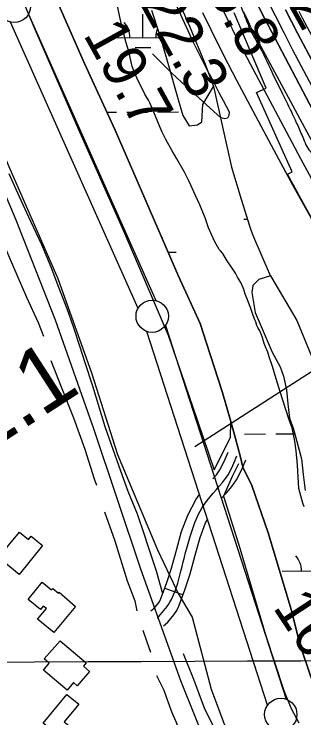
# Model space of a CAD drawing. Extents: x 3424494 to 3462436, y 522220 to 547718.
# Drawn here: x 3439589 to 3440037, y 539692 to 540782 of the extents above; entities that cross this region are included whole.
import ezdxf

# ---------------------------------------------------------------- set-up
doc = ezdxf.new("R2010")
doc.units = 0
for name, color, linetype in [('V-BLDG-OTLN', 7, 'Continuous'), ('V-FLOD-BASE', 7, 'Continuous'), ('V-GRID-MAJR', 7, 'Continuous'), ('V-LEVE-TOET', 7, 'Continuous'), ('V-RIVR-EDGE', 7, 'Continuous'), ('V-RIVR-RANG', 7, 'Continuous'), ('V-ROAD-CNTR', 7, 'Continuous'), ('V-RRAP-RVMT', 7, 'Continuous'), ('V-SITE-VEGE', 7, 'Continuous'), ('V-SURV-IDEN', 7, 'Continuous'), ('V-SURV-LINE', 7, 'Continuous'), ('V-TOPO-DPTH', 7, 'Continuous'), ('V-TOPO-MINR', 7, 'Continuous'), ('V-TOPO-SHOR', 7, 'Continuous'), ('V-TOPO-WATR', 7, 'Continuous'), ('V-WETL-SWMP', 7, 'Continuous')]:
    doc.layers.add(name, color=color, linetype=linetype)

msp = doc.modelspace()

# ---------------------------------------------------------------- linework, layer by layer
at = {"layer": 'V-BLDG-OTLN'}
for points in [[(3439563.9, 539940.4), (3439596.8, 539979.8), (3439610.9, 539968.4), (3439614.9, 539973.3), (3439632.5, 539959.1), (3439596.3, 539914.2)], [(3439683.2, 539864.4), (3439650.2, 539824.1), (3439624.9, 539844.9), (3439638.4, 539861.4), (3439633.7, 539865.2), (3439629.2, 539859.7), (3439610.1, 539875.4), (3439632, 539902), (3439646.5, 539890.2), (3439648.4, 539892.5), (3439657.3, 539885.2), (3439658.4, 539886.6)], [(3439659.9, 539811.5), (3439700.2, 539777.5), (3439695.6, 539772.1), (3439705, 539764.1), (3439686.2, 539741.9), (3439680.5, 539746.7), (3439670.7, 539735.1), (3439634, 539766.1), (3439642.9, 539776.6), (3439634.9, 539783.3)], [(3439633.6, 539683.9), (3439670.1, 539728.4), (3439688.4, 539713.3), (3439665.9, 539686), (3439673.6, 539679.7), (3439659.6, 539662.6)]]:
    msp.add_lwpolyline(points, close=True, dxfattribs=at)
at = {"layer": 'V-FLOD-BASE'}
for points in [[(3438587.8, 543143.5), (3438634.5, 543035.6), (3438688.7, 542909.5), (3438755.2, 542760), (3438810.7, 542631.9), (3438872.9, 542490.7), (3438948.4, 542320.8), (3439022, 542154.5), (3439084.7, 542012.3), (3439163, 541829.1), (3439230.8, 541670.6), (3439301, 541507.5), (3439372.4, 541343.7), (3439433.3, 541201.3), (3439496.8, 541051.8), (3439554.8, 540913.9), (3439620.7, 540758.5), (3439688.3, 540602.9), (3439757.6, 540446.1), (3439826.9, 540284.8), (3439872.3, 540152), (3439898.1, 540076.1), (3439922.9, 540126.2), (3439923.6, 540151.2)], [(3439935.5, 540085.3), (3439925.9, 540065.8), (3439912.5, 540035.2), (3439937.3, 539954.9), (3439977.6, 539819.1), (3440005.8, 539734.7), (3440016.5, 539707.8), (3440028.7, 539684.4)]]:
    msp.add_lwpolyline(points, dxfattribs=at)
at = {"layer": 'V-GRID-MAJR'}
msp.add_spline([(3428572.5, 539732.2), (3433848.9, 539754.1), (3439125.2, 539776.7), (3444401.6, 539800.1), (3449677.9, 539824.3), (3454954.3, 539849.2), (3460230.7, 539875)], degree=3, dxfattribs=at)
at = {"layer": 'V-LEVE-TOET'}
for points in [[(3438997.7, 541927.2), (3439005.6, 541909.7), (3439066.9, 541759.8), (3439158.3, 541547), (3439215.2, 541407.6), (3439290.9, 541233), (3439364.2, 541059.9), (3439435.1, 540893.8), (3439510.6, 540711.7), (3439580.5, 540546.1), (3439656.2, 540372.5), (3439708.1, 540226.3), (3439748.4, 540099.8), (3439810.1, 539952.4), (3439829.6, 539910.8), (3439842.4, 539884.6)], [(3439578, 540984.1), (3439604.7, 540922.1), (3439656.1, 540799.4), (3439697.5, 540705.1), (3439744.7, 540602.2), (3439785.5, 540508), (3439842.9, 540376), (3439876.3, 540302.6), (3439885.9, 540272.5), (3439910.3, 540197.7), (3439923.6, 540151.2), (3439930.6, 540124.6), (3439937.9, 540098)], [(3439937.9, 540098), (3439942.3, 540080.2), (3439956.2, 540051.7), (3439981.3, 539978.5), (3440017.6, 539858.4), (3440030.3, 539806.2), (3440046.8, 539757.2), (3440067.4, 539706.1), (3440081, 539680.5)], [(3439842.4, 539884.6), (3439863.6, 539848.2), (3439893.2, 539736.4), (3439933.2, 539628.6), (3439956.5, 539586.7), (3440000.8, 539532.2), (3440084.6, 539387.8), (3440177.3, 539243), (3440278.4, 539113.2), (3440388.4, 538954.5), (3440479.4, 538833.2), (3440574.8, 538695.8), (3440698.7, 538536.1), (3440785.6, 538410.4), (3440838.2, 538348.2), (3440900.6, 538278.6), (3440960, 538219.7), (3441059, 538135.9), (3441161.7, 538068.9), (3441301, 537995.5)]]:
    msp.add_lwpolyline(points, dxfattribs=at)
at = {"layer": 'V-RIVR-EDGE'}
msp.add_spline([(3439682.8, 541381.3), (3439692.7, 541363), (3439692.3, 541358.2), (3439697.8, 541349.5), (3439704.3, 541343.6), (3439710.9, 541324.9), (3439722.8, 541294.6), (3439722.8, 541285.8), (3439731.2, 541276.3), (3439735.9, 541273), (3439742.9, 541260.2), (3439756.3, 541219.9), (3439766.8, 541194.3), (3439775.9, 541174.2), (3439786.5, 541150.4), (3439790.1, 541130.3), (3439793.7, 541111.3), (3439797, 541109.4), (3439800.2, 541105), (3439803.9, 541094.8), (3439809.3, 541080.5), (3439814.8, 541062.2), (3439818.4, 541050.1), (3439827.5, 541039.5), (3439836.2, 541023.4), (3439840.9, 541006.6), (3439841.3, 540998.2), (3439847.1, 540982.4), (3439853.6, 540968.5), (3439860.5, 540953.2), (3439866.7, 540938.2), (3439870.3, 540926.5), (3439873.6, 540926.5), (3439879.5, 540924.6), (3439882, 540918.8), (3439885.6, 540902.3), (3439892.5, 540885.1), (3439899.8, 540865.7), (3439911.4, 540842.6), (3439935.1, 540800.9), (3439941.3, 540788.5), (3439946.7, 540774.6), (3439954, 540757), (3439968.6, 540730.3), (3439989.3, 540687.1), (3440003.5, 540658.2), (3440015.8, 540633.3), (3440027.1, 540609.1), (3440035.8, 540588.6), (3440041.3, 540576.6), (3440055.1, 540558.3), (3440061.3, 540549.5), (3440068.6, 540540.3), (3440073.3, 540530.4), (3440079.5, 540516.2), (3440083.5, 540498.6), (3440091.1, 540461.7), (3440099.4, 540424), (3440109.5, 540389.2), (3440130.6, 540320.1), (3440139.3, 540291.2), (3440148, 540272.5), (3440154.6, 540259.7), (3440159.3, 540248), (3440163.6, 540239.6), (3440170.9, 540227.9), (3440200.4, 540183.2), (3440216.4, 540154.7), (3440238.7, 540121.7), (3440247.4, 540107.1), (3440254.7, 540096.1), (3440271.8, 540071.9), (3440285.3, 540057.3)], degree=3, dxfattribs=at)
at = {"layer": 'V-RIVR-RANG'}
msp.add_line((3439867.9, 540112.2), (3440725.3, 540664.8), dxfattribs=at)
at = {"layer": 'V-ROAD-CNTR'}
msp.add_line((3439821.7, 539893.2), (3439849.8, 539882.6), dxfattribs=at)
for points in [[(3439457.3, 540780.2), (3439591, 540463.3), (3439651.9, 540308.5), (3439711.2, 540140.2), (3439784.2, 539922.9), (3439845.6, 539749.9), (3439892, 539634.3), (3439938.1, 539545.1), (3440002, 539444.4), (3440131.4, 539264.6), (3440320.3, 538993.6), (3440515.5, 538715), (3440640.8, 538538.2), (3440733.5, 538410.7), (3440796.5, 538331.3), (3440865.5, 538256.2)], [(3439895.7, 540062), (3439901.3, 540068.6), (3439906.4, 540076.3), (3439913.2, 540089.3), (3439919.3, 540103.7)], [(3439908.8, 540031.8), (3439917.4, 540041.3), (3439925.2, 540050.5), (3439932.3, 540060.9), (3439940.4, 540076.5), (3439946.9, 540091.9)], [(3439800, 539857.8), (3439804.9, 539861.9), (3439811.4, 539869.4), (3439813.6, 539872.9), (3439815.6, 539877.1), (3439824.4, 539900.2), (3439832, 539923.8), (3439839.5, 539951.8), (3439847.5, 539980.8), (3439857.3, 540006.2), (3439869.9, 540030.8), (3439875.1, 540038.1)], [(3439819.3, 539834.8), (3439826.1, 539840.5), (3439835.6, 539851.5), (3439839.9, 539858.4), (3439843.2, 539865.2), (3439852.7, 539890.2), (3439860.8, 539915.3), (3439868.5, 539943.9), (3439876.1, 539971.5), (3439884.7, 539994), (3439888, 540000.5)]]:
    msp.add_lwpolyline(points, dxfattribs=at)
msp.add_spline([(3439809.7, 539846.3), (3439829.4, 539871.1), (3439846.4, 539919.5), (3439861.8, 539976.2), (3439882.8, 540023), (3439919.3, 540068.6), (3439933.1, 540097.8)], degree=3, dxfattribs=at)
at = {"layer": 'V-RRAP-RVMT'}
for p, q in [((3439978, 540667.1), (3439929, 540783.6)), ((3439963.4, 540660.6), (3439978, 540667.1)), ((3440018.2, 540537.8), (3439963.4, 540660.6)), ((3440011, 540533.8), (3440018.2, 540537.8)), ((3440059, 540446.5), (3440011, 540533.8))]:
    msp.add_line(p, q, dxfattribs=at)
at = {"layer": 'V-SITE-VEGE'}
for points in [[(3439831.8, 540826.8), (3439859.9, 540763.4), (3439884.1, 540704.1), (3439896.9, 540669.9), (3439924.7, 540544.6), (3439939.6, 540495.4), (3439953.2, 540452.7), (3439957, 540440.7), (3439984.6, 540377.3), (3439985.1, 540376.4), (3440025.5, 540307.6), (3440051.7, 540243.2)], [(3439771.2, 540700.8), (3439765.8, 540723.9), (3439761.8, 540737.6), (3439755.5, 540761.3), (3439751.7, 540779.5), (3439746.3, 540804.3)], [(3440036.8, 540019), (3440034.8, 540024.4), (3440028.5, 540047.3), (3440026.7, 540083.5), (3440024.7, 540105.7), (3440022.8, 540120.6), (3440018.2, 540141), (3440014.2, 540152.2), (3440007.9, 540171.1), (3439999.7, 540196.9), (3439995.9, 540210.4), (3439987.6, 540237.8), (3439983.1, 540250.9), (3439980.7, 540258.5), (3439977.1, 540266.5), (3439975.1, 540271.9), (3439972.8, 540280.7), (3439970.9, 540285), (3439968.5, 540291.2), (3439965.2, 540296.8), (3439963.9, 540299.9), (3439962.2, 540305.3), (3439960.6, 540308.3), (3439958.1, 540315.2), (3439954.2, 540327.5), (3439947.2, 540344.8), (3439945.9, 540348.4), (3439943.5, 540355.4), (3439942.5, 540358.1), (3439938.9, 540366.3), (3439933.9, 540374.4), (3439930.6, 540380.8), (3439926.8, 540386.9), (3439917.1, 540401.5), (3439911.2, 540410.9), (3439907.7, 540415.4), (3439905.8, 540417.3), (3439898.3, 540430.1), (3439888.9, 540451.1), (3439883.8, 540466.4), (3439875.5, 540486.5), (3439869, 540500.9), (3439859, 540522.6), (3439852, 540537.1), (3439840.2, 540557.6), (3439832.8, 540570.3), (3439823.1, 540587.8), (3439816.8, 540600.2), (3439804.5, 540629.8), (3439798.5, 540644.6), (3439796.5, 540648.6), (3439790.6, 540658), (3439782.7, 540674.1), (3439779.4, 540680.4), (3439775.6, 540689.1), (3439773.3, 540695.6), (3439771.2, 540700.8)]]:
    msp.add_lwpolyline(points, dxfattribs=at)
at = {"layer": 'V-SURV-LINE'}
for points in [[(3439610.6, 540781.7), (3439807.6, 540338.3)], [(3439610.6, 540781.7), (3439807.6, 540338.3)], [(3439780.2, 540326.1), (3439583.2, 540769.5)], [(3439780.2, 540326.1), (3439583.2, 540769.5)], [(3439822.4, 540299.5), (3440009, 539721.1)], [(3439822.4, 540299.5), (3440009, 539721.1)], [(3439980.5, 539711.9), (3439793.9, 540290.3)], [(3439980.5, 539711.9), (3439793.9, 540290.3)]]:
    msp.add_lwpolyline(points, dxfattribs=at)
for centre in [(3439588.8, 540793.8), (3439802, 540314), (3440000.9, 539697.5)]:
    msp.add_circle(centre, 25, dxfattribs=at)
at = {"layer": 'V-TOPO-DPTH'}
for points in [[(3439587.7, 541609), (3439970.5, 540785.5), (3440067.1, 540601.4), (3440170.5, 540405.3), (3440401.1, 540001.2), (3440433.3, 539960.2), (3440699.8, 539603.7)], [(3440699.8, 539603.7), (3440433.3, 539960.2), (3440401.1, 540001.2), (3440170.5, 540405.3), (3440067.1, 540601.4), (3439970.5, 540785.5), (3439587.7, 541609)], [(3439881.6, 540850.4), (3439919.4, 540771.5), (3439925.6, 540758.9), (3439931.8, 540746.3), (3439938.2, 540733.8), (3439944.8, 540721.3), (3440031.4, 540558.4), (3440081.8, 540464.8), (3440132.8, 540371.6), (3440184.8, 540278.9), (3440237.4, 540186.5), (3440331.8, 540022.8), (3440347.6, 539996.1), (3440363.6, 539969.7), (3441308.4, 538690.4)], [(3440008.1, 540788.7), (3440017.4, 540770.5), (3440026.9, 540752.4), (3440088.1, 540636.7), (3440128.7, 540561), (3440169.8, 540485.6), (3440211.6, 540410.6), (3440254, 540335.9), (3440405.3, 540072), (3440421.2, 540045.2), (3440437.5, 540018.6), (3440454.4, 539992.5), (3440471.8, 539966.6), (3440484, 539949), (3440495.7, 539932.2), (3440507.6, 539915.5), (3440519.8, 539899), (3440532.1, 539882.5), (3440544.5, 539866.2), (3440556.8, 539849.8), (3440569, 539833.3), (3440581.2, 539816.7), (3440731.5, 539611.6)], [(3440731.5, 539611.6), (3440581.2, 539816.7), (3440569, 539833.3), (3440556.8, 539849.8), (3440544.5, 539866.2), (3440532.1, 539882.5), (3440519.8, 539899), (3440507.6, 539915.5), (3440495.7, 539932.2), (3440484, 539949), (3440471.8, 539966.6), (3440454.4, 539992.5), (3440437.5, 540018.6), (3440421.2, 540045.2), (3440405.3, 540072), (3440254, 540335.9), (3440211.6, 540410.6), (3440169.8, 540485.6), (3440128.7, 540561), (3440088.1, 540636.7), (3440026.9, 540752.4), (3440017.4, 540770.5), (3440008.1, 540788.7)]]:
    msp.add_lwpolyline(points, dxfattribs=at)
at = {"layer": 'V-TOPO-MINR'}
for points in [[(3439467.1, 541608.4), (3439865.6, 540738.3), (3439871.1, 540727), (3439876.7, 540715.6), (3439882.4, 540704.3), (3439888.2, 540693.1), (3439894.1, 540681.9), (3439899.9, 540670.7), (3439905.8, 540659.5), (3439911.7, 540648.3), (3439920.9, 540630.7), (3439920.6, 540624.6), (3439918.6, 540620.6), (3439914.3, 540619.7), (3439908.3, 540621), (3439863.1, 540661.9), (3439847.5, 540676.4), (3439832, 540691), (3439816.8, 540705.9), (3439802.6, 540720.3)], [(3439881.6, 540850.4), (3439919.4, 540771.5), (3439925.6, 540758.9), (3439931.8, 540746.3), (3439938.2, 540733.8), (3439944.8, 540721.3), (3440031.4, 540558.4), (3440081.8, 540464.8), (3440132.8, 540371.6), (3440184.8, 540278.9), (3440237.4, 540186.5), (3440331.8, 540022.8), (3440347.6, 539996.1), (3440363.6, 539969.7), (3441308.4, 538690.4)], [(3439978.9, 540806.5), (3439992, 540779.7), (3440005.4, 540753.1), (3440019.1, 540726.6), (3440044.7, 540677.8), (3440071.6, 540627.1), (3440098.8, 540576.6), (3440126.5, 540526.4), (3440154.5, 540476.3), (3440412.5, 540020.1), (3440416.2, 540013.6), (3440420.1, 540007.1), (3440424.2, 540000.8), (3440428.3, 539994.5), (3440431.5, 539989.9), (3440434.2, 539986), (3440436.9, 539982.2), (3440439.7, 539978.3), (3440442.5, 539974.5), (3440445.4, 539970.7), (3440448.2, 539966.9), (3440451, 539963.1), (3440453.8, 539959.2), (3441367.2, 538774.5)], [(3439879.9, 540784.2), (3439892.7, 540757.9), (3439905.6, 540731.7), (3439918.9, 540705.6), (3439932.4, 540679.7), (3439961.6, 540624.4), (3439990.1, 540571), (3440019, 540517.7), (3440048.3, 540464.8)], [(3439943.4, 540785.1), (3439946.2, 540778.9), (3439950.2, 540770.2), (3439951.8, 540766.6), (3439952.7, 540764.8), (3439953.6, 540763), (3439954.9, 540760.2), (3439955.6, 540759), (3439955.8, 540758.6), (3440172.4, 540355.4), (3440206.6, 540292.7), (3440241.2, 540230.3), (3440276.5, 540168.4), (3440312.4, 540106.7), (3440366.8, 540014.3), (3440376, 539999.1), (3440385.3, 539984.1), (3440395, 539969.2), (3441338.7, 538723.9)], [(3440008.1, 540788.7), (3440017.4, 540770.5), (3440026.9, 540752.4), (3440088.1, 540636.7), (3440128.7, 540561), (3440169.8, 540485.6), (3440211.6, 540410.6), (3440254, 540335.9), (3440405.3, 540072), (3440421.2, 540045.2), (3440437.5, 540018.6), (3440454.4, 539992.5), (3440471.8, 539966.6), (3440484, 539949), (3440495.7, 539932.2), (3440507.6, 539915.5), (3440519.8, 539899), (3440532.1, 539882.5), (3440544.5, 539866.2), (3440556.8, 539849.8), (3440569, 539833.3), (3440581.2, 539816.7), (3440731.5, 539611.6)], [(3440028.5, 540786.5), (3440034, 540776.1), (3440137.7, 540582.3), (3440188.3, 540488.9), (3440239.6, 540396), (3440291.9, 540303.6), (3440344.9, 540211.6), (3440424, 540075.8), (3440438.2, 540052.1), (3440452.8, 540028.7), (3440467.9, 540005.7), (3440483.4, 539983), (3440534.5, 539910.1), (3440556.3, 539879.3), (3440578.4, 539848.8), (3440600.8, 539818.6), (3440623.6, 539788.5), (3440646.4, 539758.6), (3440669.2, 539728.6), (3440691.8, 539698.5), (3440714.4, 539668.3)]]:
    msp.add_lwpolyline(points, dxfattribs=at)
at = {"layer": 'V-TOPO-SHOR'}
for points in [[(3439580.4, 540535.2), (3439595.6, 540500.6), (3439614.1, 540461), (3439630.7, 540424.9), (3439645.1, 540390.4), (3439657.2, 540359.2), (3439670.3, 540326.1), (3439679.6, 540298.2), (3439689.8, 540268), (3439698.1, 540242.2), (3439709.6, 540206.1), (3439728.8, 540143.5), (3439741, 540108.3), (3439753.2, 540074.8), (3439764.2, 540043.2), (3439778.7, 540008.1), (3439789.5, 539976.2), (3439794.6, 539960.2), (3439808, 539919.7), (3439817.8, 539884.9)], [(3439571.2, 540428.9), (3439586, 540393.4), (3439607.9, 540343.6), (3439625.5, 540304.2), (3439634, 540283.2)], [(3439645.4, 540245.4), (3439661.3, 540204.5), (3439680.3, 540156.9), (3439698, 540108.4), (3439712.1, 540062.1), (3439716, 540052.2)], [(3439728.5, 540011.3), (3439744.4, 539966.5), (3439763.2, 539904.1), (3439775.3, 539873.1), (3439778.5, 539858)], [(3439787.5, 539828), (3439793, 539811.3), (3439799.4, 539794.1)], [(3439849.9, 539792), (3439866.1, 539752.1), (3439882.5, 539707.9), (3439896.8, 539678.2)], [(3439808.9, 539757.8), (3439819.8, 539734.9), (3439826, 539717.6), (3439832.3, 539700.6), (3439838.5, 539686.4), (3439846.2, 539666.3), (3439855.5, 539646), (3439861.6, 539625.2), (3439868.2, 539604.8), (3439871.8, 539593.9)]]:
    msp.add_lwpolyline(points, dxfattribs=at)
at = {"layer": 'V-TOPO-WATR'}
msp.add_lwpolyline([(3440699.8, 539603.7), (3440433.3, 539960.2), (3440401.1, 540001.2), (3440170.5, 540405.3), (3440067.1, 540601.4), (3439970.5, 540785.5), (3439587.7, 541609)], dxfattribs=at)
at = {"layer": 'V-WETL-SWMP'}
for p, q in [((3439787.6, 540745.5), (3439787.5, 540781.5)), ((3439737.6, 540745.3), (3439814.7, 540745.7)), ((3439775.7, 540730), (3439799.7, 540730.2)), ((3439732, 540629.8), (3439746.7, 540629.9)), ((3439762.7, 540630), (3439794.7, 540630.1)), ((3439810.7, 540630.2), (3439842.7, 540630.3)), ((3439943.5, 540464.3), (3439949.5, 540464.3)), ((3439826.8, 540413), (3439839.1, 540413.1)), ((3439945, 540131.6), (3439977, 540131.8)), ((3439993, 540131.8), (3440022.2, 540132)), ((3440002.8, 539919.3), (3440102.8, 539919.7))]:
    msp.add_line(p, q, dxfattribs=at)
for points in [[(3439937.9, 540098), (3439930.6, 540124.6), (3439923.6, 540151.2), (3439910.3, 540197.7), (3439885.8, 540272.5), (3439876.3, 540302.6), (3439842.9, 540376), (3439785.5, 540508), (3439744.7, 540602.2), (3439697.5, 540705.1), (3439656.1, 540799.4), (3439604.7, 540922.1), (3439595.1, 540990.1), (3439594, 541017.4), (3439592.5, 541037), (3439587.8, 541050.9)], [(3439800.9, 540787.8), (3439813.9, 540748.6), (3439825, 540709.5), (3439842, 540649.5), (3439849.6, 540624.8), (3439859.4, 540608.9), (3439872, 540610.5), (3439878.9, 540614.8), (3439880.1, 540641.8), (3439896.9, 540669.9), (3439924.7, 540544.6), (3439939.6, 540495.4), (3439953.2, 540452.7), (3439957, 540440.7), (3439984.6, 540377.3), (3439985.1, 540376.4), (3439966.8, 540370.8), (3439957.4, 540361.8), (3439956.2, 540351), (3439961.1, 540319.6), (3439987.6, 540258.3), (3439999.8, 540235.9), (3440005.1, 540221.4), (3440009.9, 540200.2), (3440011.6, 540178.4), (3440014.3, 540156.2), (3440020.3, 540138.9), (3440033, 540093.3), (3440035.7, 540068.7), (3440038.3, 540044.1)], [(3440081, 539680.5), (3440067.4, 539706.1), (3440046.8, 539757.2), (3440030.3, 539806.2), (3440017.6, 539858.4), (3439981.3, 539978.5), (3439956.2, 540051.7), (3439942.3, 540080.2), (3439937.9, 540098)]]:
    msp.add_lwpolyline(points, dxfattribs=at)
for centre, start, end in [((3439732.4, 540745.8), 359.4865, 41.0302), ((3439842.9, 540746.3), 157.7498, 181.0302), ((3439844.4, 540413.6), 139.4865, 141.0962), ((3439997.6, 539919.7), 359.4865, 41.0302)]:
    msp.add_arc(centre, 35.2, start, end, dxfattribs=at)

# ---------------------------------------------------------------- texts
at = {"layer": 'V-RIVR-RANG'}
for s, rotation, p in [('-22', 299.2235, (3439973.2, 540865.5)), ('5.8', 298.9383, (3439885.5, 540818.4)), ('22.3', 298.9383, (3439782, 540798.9)), ('19.7', 298.9383, (3439694.6, 540750.3)), ('16.9', 303.3783, (3439987.5, 539863.4))]:
    msp.add_text(s, height=67, rotation=rotation, dxfattribs=at).set_placement(p)
at = {"layer": 'V-SURV-IDEN'}
msp.add_text('981+71.1', height=100, rotation=32.8952, dxfattribs=at).set_placement((3439222.4, 539892.9))

doc.saveas('drawing.dxf')
